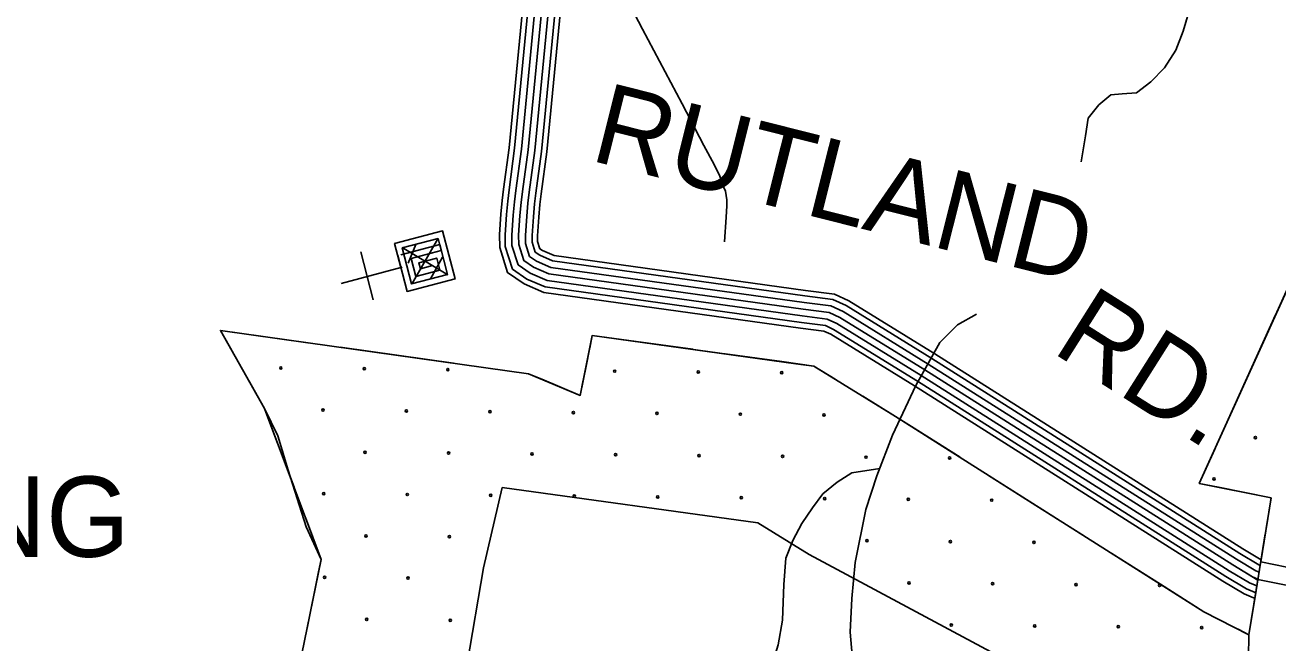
# Model space of a CAD drawing. Extents: x 1788175 to 1969470, y 584502 to 738744.
# Drawn here: x 1827505 to 1833275, y 672880 to 675723 of the extents above; entities that cross this region are included whole.
import ezdxf

# ---------------------------------------------------------------- set-up
doc = ezdxf.new("R2010")
doc.units = 0
for name, color, linetype in [('DESIGN - EROSION CONTROL - Devices', 7, 'Continuous'), ('DESIGN - ROW - Right-of-Way and Easement Labels', 7, 'Continuous'), ('DESIGN - SCRATCH - User 1', 7, 'Continuous'), ('DESIGN - TRANSPORTATION - Text', 7, 'Continuous'), ('DESIGN - UTILITIES - Cable (Underground) with Text', 7, 'Continuous'), ('SURVEY - DRAINAGE - Area Shapes', 7, 'Continuous'), ('SURVEY - TRANSPORTATION - Roads', 7, 'Continuous'), ('SURVEY - VEGETATION - Features with Text', 7, 'Continuous')]:
    doc.layers.add(name, color=color, linetype=linetype)

msp = doc.modelspace()

# ---------------------------------------------------------------- linework, layer by layer
at = {"layer": 'DESIGN - EROSION CONTROL - Devices'}
for centre in [(1828682.5, 674145), (1829067, 674141.3), (1829451.6, 674137.5), (1830220.7, 674130.1), (1830605.2, 674126.3), (1830989.8, 674122.6), (1828876.6, 673950.9), (1829261.2, 673947.1), (1829645.7, 673943.4), (1830030.3, 673939.7), (1830414.8, 673935.9), (1830799.4, 673932.2), (1831183.9, 673928.5), (1833171.3, 673824.6), (1829070.8, 673756.7), (1829455.3, 673753), (1829839.9, 673749.2), (1830224.4, 673745.5), (1830609, 673741.8), (1830993.5, 673738), (1831378.1, 673734.3), (1831762.6, 673730.6), (1832980.9, 673634.1), (1828880.3, 673566.3), (1829264.9, 673562.6), (1829649.4, 673558.8), (1830034, 673555.1), (1830418.6, 673551.4), (1830803.1, 673547.6), (1831187.7, 673543.9), (1831572.2, 673540.2), (1831956.8, 673536.4), (1829074.5, 673372.2), (1829459, 673368.4), (1831381.8, 673349.8), (1831766.4, 673346), (1832150.9, 673342.3), (1828884.1, 673181.7), (1829268.6, 673178), (1831575.9, 673155.6), (1831960.5, 673151.9), (1832345.1, 673148.1), (1832729.6, 673144.4), (1829078.2, 672987.6), (1829462.8, 672983.9), (1831770.1, 672961.5), (1832154.6, 672957.7), (1832539.2, 672954), (1832923.7, 672950.3)]:
    msp.add_circle(centre, 5.28, dxfattribs=at)
for centre, start, end in [((1828686.2, 673760.4), 334.2242, 58.42189), ((1830997.3, 673353.5), 34.35703, 82.30193)]:
    msp.add_arc(centre, 5.28, start, end, dxfattribs=at)
at = {"layer": 'DESIGN - SCRATCH - User 1'}
for points in [[(1833427.4, 674748.1), (1832912.6, 673613.4), (1833243.2, 673547), (1833195.6, 673252.7)], [(1833195.6, 673252.7), (1833315.7, 673228.8), (1833656.3, 673213.2), (1833658.4, 673245.4), (1833751.1, 673618.2), (1833723.3, 673769.6), (1833682, 673972.5), (1833661.8, 674029.6), (1833635.3, 674061.7), (1833574.8, 674150.3), (1833552, 674227.9), (1833555.4, 674324.2), (1833544.2, 674449.6), (1833500.7, 674603.2), (1833427.4, 674748.1)], [(1828868, 673263.8), (1828799.3, 673414), (1828715.6, 673673.8), (1828669.2, 673832.5), (1828607.7, 673958.7), (1828404.2, 674317.5)], [(1828404.2, 674317.5), (1829823.8, 674118.5), (1830061.7, 674018.7), (1830090.7, 674160.3), (1830116.7, 674294.6)], [(1830116.7, 674294.6), (1831054.4, 674164.6), (1831137.4, 674153.8), (1831138, 674153.6), (1831513.8, 673921.7), (1832934, 673023.1), (1833141.3, 672916.3)], [(1829701.4, 673595), (1829615.2, 673224.9), (1829315.4, 671458.3), (1827602.4, 671256.6)], [(1830954.8, 672360.6), (1832364.9, 672507), (1832358.9, 672620.3), (1831116.4, 673285.7), (1830879.8, 673431.6), (1829701.4, 673595)], [(1827602.4, 671256.6), (1827786.2, 671618.7), (1828481, 671707.8), (1828650.2, 672200.4), (1828868, 673263.8)], [(1833141.3, 672916.3), (1833126.4, 671978.5), (1833000.6, 671958.2), (1832943.3, 671949), (1832809.6, 671927.4), (1832636.6, 671899.4), (1832506.1, 671878.4), (1832327.4, 671849.5), (1832148, 671820.5), (1832011.6, 671798.5), (1831517.1, 671718.6), (1830849.2, 671610.8), (1830954.8, 672360.6)]]:
    msp.add_lwpolyline(points, dxfattribs=at)
at = {"layer": 'DESIGN - TRANSPORTATION - Text'}
for points in [[(1832875.7, 675819), (1832838.2, 675695.3), (1832805.1, 675607.7), (1832752.1, 675526.2), (1832689.4, 675460.9), (1832622.8, 675411.7), (1832556.8, 675406.5), (1832504.8, 675401.1), (1832450.3, 675355.7), (1832401.6, 675294.3), (1832388.6, 675212.4), (1832368.7, 675093)], [(1831887.2, 674393.1), (1831798.4, 674342.8), (1831717.4, 674261.7), (1831607.1, 674064.8), (1831500.3, 673835.9), (1831428.1, 673648.6), (1831376.2, 673493.1), (1831327.2, 673249.5), (1831313.1, 673083.5), (1831305.2, 672929.5), (1831317.4, 672787.2), (1831382.9, 672594.2), (1831429.2, 672459.6), (1831459.2, 672299.1), (1831499.1, 672138.4), (1831553.9, 671883.5), (1831603.6, 671720.7)], [(1830194.8, 672100.1), (1830239.3, 672146.3), (1830328.2, 672225.3), (1830423, 672302.2), (1830511.8, 672375.2), (1830614.3, 672423.9), (1830734.7, 672470.5), (1830803.1, 672505.7), (1830857.6, 672553.1), (1830896.4, 672618.7), (1830929.7, 672732.4), (1830973.3, 672870), (1830992.7, 672983.9), (1830998.7, 673147.9), (1831008.1, 673269.9), (1831041.1, 673351.6), (1831082, 673429.2), (1831130.8, 673500.7), (1831179.5, 673566.1), (1831244.1, 673619.4), (1831312.6, 673662.6), (1831440.9, 673682)]]:
    msp.add_lwpolyline(points, dxfattribs=at)
at = {"layer": 'DESIGN - UTILITIES - Cable (Underground) with Text'}
msp.add_line((1829050.6, 674679), (1829108.1, 674458.3), dxfattribs=at)
for points in [[(1829230.5, 674606), (1829235.4, 674607.3), (1829206.6, 674717.6), (1829427.3, 674775.2), (1829484.9, 674554.5), (1829264.2, 674496.9), (1829221, 674662.5), (1829224.9, 674663.5)], [(1829234.7, 674666.1), (1829414.1, 674712.8), (1829450.1, 674574.9), (1829284.5, 674531.7), (1829241.4, 674697.3), (1829406.9, 674740.4), (1829421.3, 674685.2), (1829283.4, 674649.3), (1829305, 674566.5), (1829415.3, 674595.3), (1829400.9, 674650.5), (1829318.1, 674628.9), (1829325.3, 674601.3), (1829380.5, 674615.7)], [(1829287.1, 674533.2), (1829405.2, 674738.8)], [(1829240.9, 674698.9), (1829451.5, 674573.1)], [(1829268.4, 674627.8), (1829303.7, 674712.3)], [(1829371.8, 674555.3), (1829427.3, 674654.2)], [(1828960.6, 674533.1), (1829241, 674608.8)]]:
    msp.add_lwpolyline(points, dxfattribs=at)
at = {"layer": 'SURVEY - DRAINAGE - Area Shapes'}
msp.add_lwpolyline([(1833182.6, 673172), (1833305.8, 673147.4), (1833733.1, 673128.2)], dxfattribs=at)
at = {"layer": 'SURVEY - TRANSPORTATION - Roads'}
for points in [[(1829202.5, 676394), (1829655.7, 676329.8), (1829777, 676302.6), (1829841, 676293.8), (1829878, 676279.4), (1829900.4, 676274.5), (1829914.8, 676268.2), (1829941.6, 676256.4), (1829964.4, 676243.3), (1829990.4, 676228.5), (1830044.5, 676193.7), (1830105, 676132), (1830162.8, 676061), (1830347.5, 675703.7), (1830531.5, 675360.5), (1830630.5, 675169), (1830678.1, 675081.3), (1830704.9, 675026.9), (1830719, 674985.1), (1830730.4, 674958.3), (1830736.4, 674919.1), (1830736.7, 674890.7), (1830733.2, 674838.9), (1830725.5, 674725)], [(1829853.4, 676395), (1829733.9, 675158.6), (1829708.6, 674968.1), (1829702.6, 674915.8), (1829696.5, 674853.3), (1829689.9, 674758.3), (1829690.5, 674699.3), (1829727, 674583.8), (1829803.1, 674531.5), (1829893.4, 674492.6), (1831076.4, 674328.5), (1831183.4, 674314.7), (1831216, 674299.8), (1831601.5, 674062), (1833021.1, 673163.8), (1833118.7, 673104.7), (1833162.6, 673086.5), (1833168.6, 673085.3)], [(1829879, 676392.5), (1829759.4, 675155.7), (1829734.1, 674964.9), (1829728.1, 674913.1), (1829722.2, 674851.1), (1829715.6, 674757.5), (1829716.2, 674703.3), (1829748.8, 674600), (1829815.6, 674554.2), (1829900.4, 674517.5), (1831079.8, 674354), (1831190.5, 674339.7), (1831228.1, 674322.5), (1831615.1, 674083.8), (1833034.6, 673185.6), (1833130.3, 673127.7), (1833170.1, 673111.2), (1833172.7, 673110.7)], [(1829909.8, 676389.5), (1829790.2, 675152.2), (1829764.9, 674961.1), (1829759, 674909.8), (1829753, 674848.6), (1829746.6, 674756.6), (1829747.1, 674708.3), (1829775.2, 674619.5), (1829830.7, 674581.4), (1829908.8, 674547.7), (1831083.9, 674384.7), (1831199.1, 674369.8), (1831242.7, 674350), (1831631.5, 674110.1), (1833050.9, 673212), (1833144.4, 673155.5), (1833177.7, 673141.7)], [(1829940.7, 676386.5), (1829821, 675148.6), (1829795.7, 674957.3), (1829789.8, 674906.5), (1829783.9, 674846), (1829777.6, 674755.7), (1829778.1, 674713.2), (1829801.5, 674639), (1829845.7, 674608.7), (1829917.3, 674577.8), (1831088, 674415.4), (1831207.7, 674400), (1831257.4, 674377.4), (1831647.9, 674136.4), (1833067.2, 673238.4), (1833182.1, 673168.9)], [(1829940.7, 676386.5), (1829821, 675148.6), (1829795.7, 674957.3), (1829789.8, 674906.5), (1829783.9, 674846), (1829777.6, 674755.7), (1829778.1, 674713.2), (1829801.5, 674639), (1829845.7, 674608.7), (1829917.3, 674577.8), (1831088, 674415.4), (1831207.7, 674400), (1831257.4, 674377.4), (1831647.9, 674136.4), (1833067.2, 673238.4), (1833158.4, 673183.2), (1833182.8, 673173.1)], [(1829971.5, 676383.5), (1829851.8, 675145.1), (1829826.4, 674953.5), (1829820.6, 674903.3), (1829814.8, 674843.4), (1829808.7, 674754.7), (1829809, 674718.2), (1829827.9, 674658.5), (1829860.8, 674636), (1829925.7, 674607.9), (1831092.1, 674446.2), (1831216.3, 674430.1), (1831272, 674404.8), (1831664.4, 674162.7), (1833083.5, 673264.7), (1833172.5, 673211), (1833187.9, 673204.6)], [(1830002.4, 676380.6), (1829882.6, 675141.6), (1829857.2, 674949.7), (1829851.5, 674900), (1829845.7, 674840.9), (1829839.7, 674753.8), (1829840, 674723.1), (1829854.2, 674678.1), (1829875.8, 674663.2), (1829934.1, 674638.1), (1831096.2, 674476.9), (1831224.9, 674460.3), (1831286.6, 674432.2), (1831680.8, 674189), (1833099.8, 673291.1), (1833186.5, 673238.7), (1833192.9, 673236)], [(1830027, 676378.2), (1829907.2, 675138.8), (1829881.7, 674946.6), (1829876, 674897.4), (1829870.4, 674838.8), (1829864.4, 674753.1), (1829864.7, 674727), (1829875.2, 674693.6), (1829887.8, 674685), (1829940.8, 674662.1), (1831099.5, 674501.4), (1831231.8, 674484.3), (1831298.3, 674454), (1831693.9, 674209.9), (1833112.8, 673312.1), (1833197, 673261.2)]]:
    msp.add_lwpolyline(points, dxfattribs=at)
at = {"layer": 'SURVEY - VEGETATION - Features with Text'}
for points in [[(1827768.4, 672082.3), (1827786.2, 671618.7), (1828481, 671707.8), (1828650.2, 672200.4), (1828868, 673263.8), (1828607.7, 673958.7), (1828404.2, 674317.5), (1829823.8, 674118.5), (1830061.7, 674018.7), (1830116.7, 674294.6), (1831138, 674153.6), (1831513.8, 673921.7), (1832934, 673023.1), (1833141.3, 672916.3), (1833243.2, 673547), (1832912.6, 673613.4), (1833471.3, 674844.8), (1833874.3, 674744.8), (1834601.4, 674661.8)], [(1833155.3, 674148.4), (1833264.4, 674388.8)], [(1828464.1, 674212), (1828404.2, 674317.5), (1828545.4, 674297.7)], [(1828545.4, 674297.7), (1828806.9, 674261.1)], [(1830105, 674235.6), (1830116.7, 674294.6), (1830318.6, 674266.7)], [(1828955.4, 674240.2), (1829216.9, 674203.6)], [(1830318.6, 674266.7), (1830580.2, 674230.6)], [(1829216.9, 674203.6), (1829478.3, 674166.9)], [(1830728.8, 674210.1), (1830990.3, 674174)], [(1830990.3, 674174), (1831138, 674153.6), (1831235.8, 674093.2)], [(1829626.9, 674146.1), (1829823.8, 674118.5), (1829883.9, 674093.3)], [(1833046.3, 673908), (1833155.3, 674148.4)], [(1828650.8, 673843.7), (1828607.7, 673958.7), (1828538.1, 674081.5)], [(1829883.9, 674093.3), (1830061.7, 674018.7), (1830075.6, 674088.5)], [(1831363.4, 674014.5), (1831513.8, 673921.7), (1831587.6, 673875)], [(1831587.6, 673875), (1831810.7, 673733.9)], [(1828743.4, 673596.5), (1828650.8, 673843.7)], [(1833001.4, 673595.6), (1832912.6, 673613.4), (1832984.3, 673771.4)], [(1831937.4, 673653.7), (1832160.5, 673512.5)], [(1833240.4, 673529.8), (1833243.2, 673547), (1833001.4, 673595.6)], [(1832160.5, 673512.5), (1832383.6, 673371.4)], [(1828856.2, 673206.2), (1828868, 673263.8), (1828796, 673456)], [(1833174.4, 673121.1), (1833216.5, 673381.7)], [(1832510.4, 673291.2), (1832733.5, 673150)], [(1828803.2, 672947.6), (1828856.2, 673206.2)], [(1832733.5, 673150), (1832934, 673023.1), (1832957.7, 673010.9)], [(1833091.1, 672942.2), (1833141.3, 672916.3), (1833174.4, 673121.1)]]:
    msp.add_lwpolyline(points, dxfattribs=at)

# ---------------------------------------------------------------- texts
at = {"layer": 'DESIGN - ROW - Right-of-Way and Easement Labels'}
for s, rotation, p in [('RUTLAND', 345.88299, (1830099.7, 675101.9)), ('RD.', 327.67694, (1832227.4, 674220.8))]:
    msp.add_text(s, height=370, rotation=rotation, dxfattribs=at).set_placement(p)
msp.add_text('HUNTING', height=370, dxfattribs=at).set_placement((1825732.4, 673275.6))

doc.saveas('drawing.dxf')
